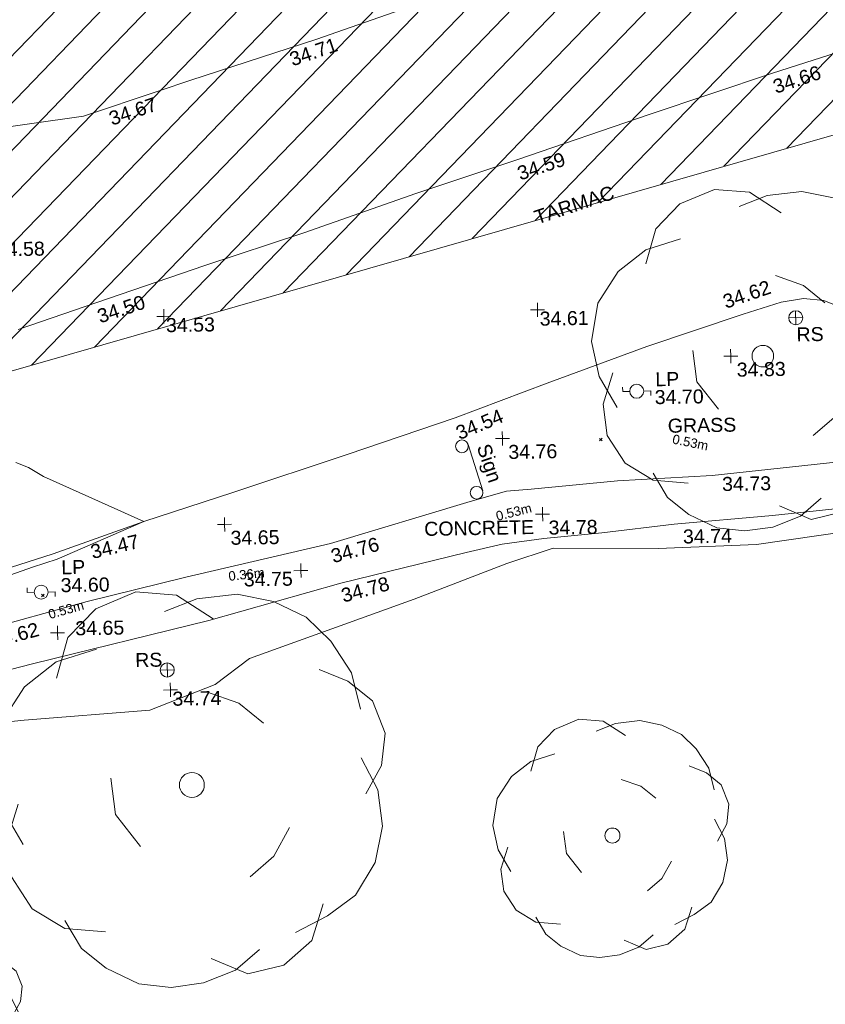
# Model space of a CAD drawing. Header units: millimetres. Extents: x -290717 to 520720, y -103372 to 287762.
# Tile 366 of 375: x 360209 to 381762, y 212553 to 238906. Entities that reach past the tile are written whole.
import ezdxf

# ---------------------------------------------------------------- set-up
doc = ezdxf.new("R2010")
doc.units = ezdxf.units.MM
for name, pattern in [('IMPORT-HIDDEN2 _3_', [4762.5, 3175, -1587.5]), ('IMPORT-UG_ELEC_QLB2 _2_', [2500, 1500, -300.0000000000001, 0, -50, 150, -300.0000000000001, 0, -200]), ('IMPORT-UG_ELEC_STREET LIGHTING_QLB2 _2_', [2700, 1500, -300.0000000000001, 0, -250, 150, -300.0000000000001, 0, -200])]:
    doc.linetypes.add(name, pattern=pattern)
for name, color, linetype, lineweight, true_color in [('00_TOPO_FENCE', 7, 'Continuous', 9, 0x3f7f4f), ('00_TOPO_FOOTPATH', 7, 'Continuous', 9, 0xa50000), ('00_TOPO_FURN_LAMP_POST', 7, 'Continuous', 9, 0x666666), ('00_TOPO_FURN_SIGN', 7, 'Continuous', 9, 0x666666), ('00_TOPO_LEVEL_SPOT', 7, 'Continuous', 9, 0x666666), ('00_TOPO_SERV_MH', 7, 'Continuous', 9, 0x666666), ('00_TOPO_TREE', 7, 'Continuous', 9, 0x666666), ('00_TOPO_VEGETATION', 7, 'Continuous', 9, 0x52a552), ('00_UAV_LEVEL_SPOT', 7, 'Continuous', 9, 0x666666), ('00_UAV_TRACK', 7, 'Continuous', 9, 0x666666), ('01_DTM_CONTOUR_MNR', 7, 'Continuous', 9, 0xa5a552), ('12333-PUM-2D-U-0001-C01 - Rev2_REVIT IMPORT_dwg', 7, 'Continuous', 9, 0x767676), ('PUM-CHAMBER EXTENTS', 6, 'IMPORT-HIDDEN2 _3_', 9, 0xff00ff), ('PUM-ELECTRIC-QLB2', 1, 'IMPORT-UG_ELEC_QLB2 _2_', 9, 0xff0000), ('PUM-UNABLE TO SURVEY', 190, 'Continuous', 9, 0x7f00ff)]:
    doc.layers.add(name, color=color, linetype=linetype, lineweight=lineweight, true_color=true_color)
for name, color, linetype, lineweight in [('00_TOPO_ROAD_EDGE', 7, 'Continuous', 9), ('00_TOPO_SURVEY_TEXT', 7, 'Continuous', 9), ('GEN-TEXT', 7, 'Continuous', 9)]:
    doc.layers.add(name, color=color, linetype=linetype, lineweight=lineweight)
doc.styles.add('Arial_1', font='arial.ttf', dxfattribs={"height": 250})
doc.styles.add('Swis721 Lt BT_2', font='swissl.ttf', dxfattribs={"height": 375})

# ---------------------------------------------------------------- blocks, each defined once
blk = doc.blocks.new('12333-PUM-2D-U-0001-C01 - Rev2_REVIT IMPORT_dwg_CONIFEROUS_TREE_2-2077542-Site Location Plan Existing')
at = {"layer": '00_TOPO_TREE', "color": 254, "true_color": 0xcccccc, "flags": 128}
for points in [[(534282922.633506, 725781177.8180636), (534283202.9121973, 725782112.0803677), (534283856.8958099, 725782766.0639803), (534284791.1581139, 725783139.7689018), (534285725.4204177, 725783046.3426714), (534286566.2564913, 725782485.7852892)], [(534285445.1417267, 725782672.6377499), (534286192.5515697, 725782952.9164411), (534287126.8138737, 725783046.3426714), (534287967.6499473, 725782859.4902108), (534288715.0597903, 725782485.7852892), (534289275.6171726, 725781925.2279067), (534289742.7483246, 725781177.8180636), (534289929.6007854, 725780336.9819901)], [(534282081.7974325, 725777347.3426176), (534281614.6662806, 725778188.178691), (534281427.8138196, 725779122.440995), (534281614.6662806, 725780150.1295294), (534282175.2236629, 725780990.9656028), (534282922.633506, 725781551.5229851), (534283856.8958099, 725781831.8016764)], [(534288995.3384815, 725781271.244294), (534289649.3220943, 725780990.9656028), (534290209.8794766, 725780523.8344511), (534290490.1581677, 725779776.4246078), (534290396.7319373, 725779029.0147647), (534290023.0270159, 725778375.0311518)], [(534286379.4040306, 725780804.1131421), (534287126.8138737, 725780523.8344511), (534287687.371256, 725780056.7032989)], [(534289929.6007854, 725779215.8672254), (534290303.305707, 725778468.4573824), (534290396.7319373, 725777627.6213087), (534290209.8794766, 725776786.785235), (534289742.7483246, 725776039.3753921), (534289088.7647119, 725775572.2442402), (534288341.3548686, 725775198.5393184)], [(534284791.1581139, 725777253.9163872), (534284230.6007316, 725778001.3262304), (534284137.174501, 725778842.1623038)], [(534283950.3220403, 725775291.965549), (534283016.0597364, 725775385.3917794), (534282268.6498933, 725775852.5229313), (534281801.5187413, 725776599.9327744), (534281708.092511, 725777440.768848), (534281988.3712021, 725778281.6049215)], [(534288247.9286383, 725777627.6213087), (534287874.2237169, 725776973.6376961), (534287313.6663345, 725776506.506544)], [(534288995.3384815, 725775852.5229313), (534288715.0597903, 725775011.6868577), (534288061.0761777, 725774451.1294755), (534287220.240104, 725774264.2770147), (534286379.4040306, 725774637.9819361)], [(534287500.5187952, 725774824.8343971), (534286939.9614129, 725774357.703245), (534286192.5515697, 725774077.4245538), (534285445.1417267, 725773983.9983233), (534284697.7318836, 725774077.4245538), (534283950.3220403, 725774451.1294755), (534283389.764658, 725774918.2606273), (534283016.0597364, 725775572.2442402)]]:
    blk.add_lwpolyline(points, dxfattribs=at)
at = {"layer": '00_TOPO_TREE', "color": 254, "true_color": 0xcccccc}
blk.add_circle((534286005.699109, 725778655.3098431), 288.2101057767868, dxfattribs=at)
blk = doc.blocks.new('12333-PUM-2D-U-0001-C01 - Rev2_REVIT IMPORT_dwg_CONIFEROUS_TREE_2-2077557-Site Location Plan Existing')
at = {"layer": '00_TOPO_TREE', "color": 254, "true_color": 0xcccccc, "flags": 128}
for points in [[(534261801.1706255, 725762895.5846657), (534261952.9271798, 725763401.4398462), (534262307.025806, 725763755.5384724), (534262812.8809865, 725763957.8805445), (534263318.7361668, 725763907.2950264), (534263774.0058293, 725763603.7819183)], [(534263166.9796127, 725763704.9529544), (534263571.663757, 725763856.7095085), (534264077.5189375, 725763907.2950264), (534264532.7885999, 725763806.1239905), (534264937.4727442, 725763603.7819183), (534265240.9858525, 725763300.26881), (534265493.9134428, 725762895.5846657), (534265595.0844788, 725762440.3150033)], [(534261345.9009632, 725760821.5784259), (534261092.973373, 725761276.8480884), (534260991.8023369, 725761782.7032688), (534261092.973373, 725762339.1439673), (534261396.4864812, 725762794.4136295), (534261801.1706255, 725763097.9267379), (534262307.025806, 725763249.683292)], [(534265089.2292984, 725762946.1701838), (534265443.3279246, 725762794.4136295), (534265746.8410329, 725762541.4860395), (534265898.5975869, 725762136.801895), (534265848.012069, 725761732.1177508), (534265645.6699969, 725761378.0191244)], [(534263672.8347932, 725762693.2425936), (534264077.5189375, 725762541.4860395), (534264381.0320458, 725762288.5584493)], [(534265595.0844788, 725761833.2887869), (534265797.4265509, 725761428.6046426), (534265848.012069, 725760973.33498), (534265746.8410329, 725760518.0653176), (534265493.9134428, 725760113.3811734), (534265139.8148165, 725759860.4535831), (534264735.130672, 725759658.111511)], [(534262812.8809865, 725760770.9929079), (534262509.3678783, 725761175.6770523), (534262458.7823601, 725761630.9467146)], [(534262357.6113241, 725759708.697029), (534261851.7561435, 725759759.2825471), (534261447.0719992, 725760012.2101374), (534261194.1444091, 725760416.8942817), (534261143.5588911, 725760872.1639441), (534261295.3154451, 725761327.4336064)], [(534264684.545154, 725760973.33498), (534264482.2030818, 725760619.2363539), (534264178.6899736, 725760366.3087635)], [(534265089.2292984, 725760012.2101374), (534264937.4727442, 725759556.9404749), (534264583.3741179, 725759253.4273666), (534264128.1044555, 725759152.2563306), (534263672.8347932, 725759354.5984027)], [(534264279.8610097, 725759455.7694389), (534263976.3479015, 725759202.8418487), (534263571.663757, 725759051.0852945), (534263166.9796127, 725759000.4997764), (534262762.2954684, 725759051.0852945), (534262357.6113241, 725759253.4273666), (534262054.0982158, 725759506.3549569), (534261851.7561435, 725759860.4535831)]]:
    blk.add_lwpolyline(points, dxfattribs=at)
at = {"layer": '00_TOPO_TREE', "color": 254, "true_color": 0xcccccc}
blk.add_circle((534263470.492721, 725761529.7756785), 156.0510088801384, dxfattribs=at)
blk = doc.blocks.new('12333-PUM-2D-U-0001-C01 - Rev2_REVIT IMPORT_dwg_CONIFEROUS_TREE_2-2077558-Site Location Plan Existing')
at = {"layer": '00_TOPO_TREE', "color": 254, "true_color": 0xcccccc, "flags": 128}
for points in [[(534279606.9305089, 725767656.4049466), (534279802.5196157, 725768308.3686354), (534280258.8941978, 725768764.7432175), (534280910.8578867, 725769025.528693), (534281562.8215754, 725768960.3323241), (534282149.5888954, 725768569.1541108)], [(534281367.2324688, 725768699.5468487), (534281888.8034198, 725768895.1359553), (534282540.7671087, 725768960.3323241), (534283127.5344287, 725768829.9395863), (534283649.1053798, 725768569.1541108), (534284040.2835931, 725768177.9758976), (534284366.2654375, 725767656.4049466), (534284496.6581752, 725767069.6376264)], [(534279020.1631891, 725764983.3538222), (534278694.1813446, 725765570.1211421), (534278563.7886066, 725766222.084831), (534278694.1813446, 725766939.2448888), (534279085.3595579, 725767526.0122086), (534279606.9305089, 725767917.1904218), (534280258.8941978, 725768112.7795287)], [(534283844.6944866, 725767721.6013154), (534284301.0690687, 725767526.0122086), (534284692.247282, 725767200.0303643), (534284887.8363885, 725766678.459413), (534284822.6400197, 725766156.8884622), (534284561.8545443, 725765700.5138798)], [(534282019.1961577, 725767395.619471), (534282540.7671087, 725767200.0303643), (534282931.945322, 725766874.04852)], [(534284496.6581752, 725766287.2811998), (534284757.4436508, 725765765.7102488), (534284822.6400197, 725765178.9429288), (534284692.247282, 725764592.1756089), (534284366.2654375, 725764070.6046578), (534283909.8908554, 725763744.6228135), (534283388.3199041, 725763483.8373377)], [(534280910.8578867, 725764918.1574532), (534280519.6796734, 725765439.7284044), (534280454.4833043, 725766026.4957243)], [(534280324.0905667, 725763549.0337068), (534279672.1268778, 725763614.2300756), (534279150.5559267, 725763940.2119201), (534278824.5740823, 725764461.782871), (534278759.3777134, 725765048.550191), (534278954.96682, 725765635.317511)], [(534283323.1235353, 725765178.9429288), (534283062.3380599, 725764722.5683467), (534282671.1598464, 725764396.5865022)], [(534283844.6944866, 725763940.2119201), (534283649.1053798, 725763353.4446001), (534283192.7307976, 725762962.2663867), (534282605.9634776, 725762831.873649), (534282019.1961577, 725763092.6591244)], [(534282801.5525844, 725763223.0518624), (534282410.3743711, 725762897.0700179), (534281888.8034198, 725762701.4809111), (534281367.2324688, 725762636.2845423), (534280845.6615179, 725762701.4809111), (534280324.0905667, 725762962.2663867), (534279932.9123534, 725763288.2482312), (534279672.1268778, 725763744.6228135)]]:
    blk.add_lwpolyline(points, dxfattribs=at)
at = {"layer": '00_TOPO_TREE', "color": 254, "true_color": 0xcccccc}
blk.add_circle((534281758.4106821, 725765896.1029867), 201.1239487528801, dxfattribs=at)
blk = doc.blocks.new('12333-PUM-2D-U-0001-C01 - Rev2_REVIT IMPORT_dwg_CONIFEROUS_TREE_2-2077559-Site Location Plan Existing')
at = {"layer": '00_TOPO_TREE', "color": 254, "true_color": 0xcccccc, "flags": 128}
for points in [[(534266961.6636295, 725770368.1302643), (534267286.15583, 725771449.7709321), (534268043.3042975, 725772206.9193997), (534269124.9449654, 725772639.5756667), (534270206.5856332, 725772531.4115999), (534271180.0622343, 725771882.4271992)], [(534269882.093433, 725772098.755333), (534270747.4059672, 725772423.2475332), (534271829.0466351, 725772531.4115999), (534272802.5232363, 725772315.0834664), (534273667.8357705, 725771882.4271992), (534274316.8201712, 725771233.4427984), (534274857.6405052, 725770368.1302643), (534275073.9686387, 725769394.6536629)], [(534265988.1870286, 725765933.4035258), (534265447.3666946, 725766906.8801268), (534265231.0385609, 725767988.5207947), (534265447.3666946, 725769178.3255295), (534266096.3510953, 725770151.8021306), (534266961.6636295, 725770800.7865312), (534268043.3042975, 725771125.2787317)], [(534273992.3279711, 725770476.294331), (534274749.4764385, 725770151.8021306), (534275398.4608392, 725769610.9817967), (534275722.9530395, 725768745.6692623), (534275614.7889727, 725767880.3567281), (534275182.1327057, 725767123.2082603)], [(534270963.7341008, 725769935.473997), (534271829.0466351, 725769610.9817967), (534272478.0310358, 725769070.1614628)], [(534275073.9686387, 725768096.6848614), (534275506.624906, 725767231.3723274), (534275614.7889727, 725766257.8957262), (534275398.4608392, 725765284.419125), (534274857.6405052, 725764419.1065907), (534274100.4920377, 725763878.2862568), (534273235.1795034, 725763445.6299895)], [(534269124.9449654, 725765825.2394589), (534268475.9605647, 725766690.5519934), (534268367.7964977, 725767664.0285944)], [(534268151.4683642, 725763553.7940564), (534267069.8276963, 725763661.9581232), (534266204.5151621, 725764202.7784572), (534265663.694828, 725765068.0909914), (534265555.5307613, 725766041.5675925), (534265880.0229616, 725767015.0441936)], [(534273127.0154365, 725766257.8957262), (534272694.3591696, 725765500.7472588), (534272045.3747686, 725764959.9269247)], [(534273992.3279711, 725764202.7784572), (534273667.8357705, 725763229.301856), (534272910.6873031, 725762580.3174552), (534271937.2107019, 725762363.9893218), (534270963.7341008, 725762796.6455888)], [(534272261.7029023, 725763012.9737225), (534271612.7185016, 725762472.1533885), (534270747.4059672, 725762147.6611881), (534269882.093433, 725762039.4971212), (534269016.7808987, 725762147.6611881), (534268151.4683642, 725762580.3174552), (534267502.4839635, 725763121.1377892), (534267069.8276963, 725763878.2862568)]]:
    blk.add_lwpolyline(points, dxfattribs=at)
at = {"layer": '00_TOPO_TREE', "color": 254, "true_color": 0xcccccc}
blk.add_circle((534270531.0778337, 725767447.7004608), 333.6747828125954, dxfattribs=at)
blk = doc.blocks.new('12333-PUM-2D-U-0001-C01 - Rev2_REVIT IMPORT_dwg_MSL_Lamp_Post_SYM-2077199-Site Location Plan Existing')
at = {"layer": '00_TOPO_FURN_LAMP_POST', "color": 254, "true_color": 0xcccccc, "flags": 128}
for points in [[(-500.1060478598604, 0), (-1000.212095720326, 0), (-1000.212095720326, 316.7338303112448)], [(500.1060478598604, 0), (1000.21209571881, 0), (1000.21209571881, -316.7338303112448)]]:
    blk.add_lwpolyline(points, dxfattribs=at)
at = {"layer": '00_TOPO_FURN_LAMP_POST', "color": 254, "true_color": 0xcccccc}
blk.add_circle((0, 0), 500.1060478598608, dxfattribs=at)
blk = doc.blocks.new('12333-PUM-2D-U-0001-C01 - Rev2_REVIT IMPORT_dwg_MSL_RoadSign_SYM-2077193-Site Location Plan Existing')
at = {"layer": '00_TOPO_FURN_SIGN', "color": 254, "true_color": 0xcccccc}
for p, q in [((-500.2287617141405, 0), (499.7712382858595, 0)), ((-0.2287617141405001, -500.0000000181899), (-0.2287617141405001, 499.9999999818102))]:
    blk.add_line(p, q, dxfattribs=at)
blk.add_circle((-0.2287617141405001, 0), 500.0000000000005, dxfattribs=at)
blk = doc.blocks.new('12333-PUM-2D-U-0001-C01 - Rev2_REVIT IMPORT_dwg_MM-2077200-Site Location Plan Existing')
at = {"layer": '00_TOPO_LEVEL_SPOT', "color": 254, "true_color": 0xcccccc, "flags": 128}
for points in [[(0, -500.0000000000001), (0, 0), (-500.0000000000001, 0)], [(500.0000000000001, 0), (0, 0), (0, 500.0000000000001)]]:
    blk.add_lwpolyline(points, dxfattribs=at)
blk = doc.blocks.new('12333-PUM-2D-U-0001-C01 - Rev2_REVIT IMPORT_dwg_MSL_Sign_SYM-2077194-Site Location Plan Existing')
at = {"layer": '00_TOPO_FURN_SIGN', "color": 254, "true_color": 0xcccccc}
blk.add_line((1862.281444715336, 0), (-1862.281444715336, 0), dxfattribs=at)
for centre, radius in [((-1862.281444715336, -488.8448533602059), 488.8448533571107), ((1862.281444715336, -488.8448533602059), 488.8448533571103)]:
    blk.add_circle(centre, radius, dxfattribs=at)
blk = doc.blocks.new('12333-PUM-2D-U-0001-C01 - Rev2_REVIT IMPORT_dwg_UAV-2077255-Site Location Plan Existing')
at = {"layer": '00_UAV_LEVEL_SPOT', "color": 254, "true_color": 0xcccccc, "flags": 128}
for points in [[(0, -500.0000000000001), (0, 0), (-500.0000000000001, 0)], [(500.0000000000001, 0), (0, 0), (0, 500.0000000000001)]]:
    blk.add_lwpolyline(points, dxfattribs=at)
blk = doc.blocks.new('12333-PUM-2D-U-0001-C01 - Rev2_REVIT IMPORT_dwg_MGS62954_T2_Galway_ITM_3d_Rev1-2077680-Site Location Plan Existing')
at = {"layer": '00_TOPO_FENCE', "color": 254, "true_color": 0xcccccc, "flags": 128}
blk.add_lwpolyline([(534266101.5531028, 725779715.6278694), (534268210.3965186, 725780397.2926203), (534271122.7142047, 725781339.5459033), (534273788.3399823, 725782165.578988), (534276798.8207607, 725783169.6572479), (534279514.0080751, 725784024.3359522), (534283074.164738, 725785174.5487269), (534286393.9137111, 725786227.1373384), (534289679.3449411, 725787210.3340458), (534293186.4064785, 725788311.2035806), (534294816.219094, 725788807.2742302), (534295495.1616126, 725789034.2959155), (534295830.8497308, 725789291.8642383), (534297217.8645351, 725790329.9378955), (534297832.2971241, 725791200.6617758), (534298876.846711, 725792709.6810789), (534299908.2229397, 725794197.8288555), (534300279.2705071, 725794700.0248502), (534301684.4236245, 725794963.8720913)], dxfattribs=at)
at = {"layer": '00_TOPO_FOOTPATH', "color": 254, "true_color": 0xcccccc, "flags": 128}
for points in [[(534264897.1329138, 725771649.674468), (534267817.2059668, 725772406.1338878), (534270467.5604428, 725773008.341841), (534274352.3472974, 725773842.2475578), (534278107.1657357, 725774903.512391), (534279086.8672294, 725775157.3668052), (534279745.355538, 725775205.4472164), (534282055.142529, 725775382.1677945), (534284594.9692725, 725775488.5218084), (534287985.1598628, 725775787.0357575), (534290846.1384773, 725776113.0703427), (534292549.3524148, 725776429.684129)], [(534263121.5629988, 725769993.3321227), (534266324.103965, 725770760.071322), (534271063.1937295, 725771843.0026803), (534274606.5304455, 725772781.1096269), (534277974.8804097, 725773543.1541663), (534278943.5975604, 725773745.1135523), (534280058.3772041, 725773878.0626565), (534281612.0411852, 725774004.0199075), (534283553.6966905, 725774197.7020274), (534286191.7611834, 725774389.6866922), (534289700.719066, 725774702.5968769), (534291770.2998102, 725774946.1746608), (534293137.7146834, 725775068.3296652)]]:
    blk.add_lwpolyline(points, dxfattribs=at)
at = {"layer": '00_TOPO_ROAD_EDGE', "color": 254, "true_color": 0xcccccc, "flags": 128}
blk.add_lwpolyline([(534265558.8426977, 725773283.1146075), (534266930.3170608, 725773697.0425295), (534269372.9940545, 725774517.0272152), (534271765.9570447, 725775254.7674221), (534274841.759674, 725776220.2485496), (534277741.5268162, 725777143.4969516), (534280226.3856249, 725778030.0055118), (534282909.6512927, 725778968.3184937), (534285496.253638, 725779791.2554157), (534286523.4651614, 725780088.3923227), (534287117.5417449, 725780178.6357782), (534287658.9646832, 725780114.4952925), (534288035.4546387, 725779957.1277434)], dxfattribs=at)
at = {"layer": '00_TOPO_VEGETATION', "color": 254, "true_color": 0xcccccc, "flags": 128}
blk.add_lwpolyline([(534297487.8549675, 725760106.7636003), (534297804.6353824, 725761442.2167597), (534297910.7562999, 725762428.7291965), (534297658.0713825, 725763309.6833917), (534296528.4362803, 725765056.1078361), (534295394.5968618, 725767094.5456265), (534294396.4093101, 725768536.4746294), (534293085.9787994, 725770574.5606006), (534292078.0238906, 725772761.9743853), (534291547.8933019, 725773810.9074719), (534291098.9974094, 725774141.006477), (534290791.1764703, 725774371.1532617), (534290430.8433282, 725774484.5843245), (534288287.0958166, 725773937.6969005), (534285749.2630807, 725773621.7273227), (534283114.7967036, 725773553.2212757), (534280308.9492201, 725773615.5453587), (534279059.6001207, 725773227.1092721), (534276563.5615096, 725772312.0269701), (534272130.9977509, 725770800.9503778), (534271205.0926743, 725770121.1217312), (534269441.8655874, 725769464.626657), (534266077.8136277, 725769259.8477957), (534263395.1662715, 725769026.5524324)], dxfattribs=at)
at = {"layer": '00_UAV_TRACK', "color": 254, "true_color": 0xcccccc, "flags": 128}
blk.add_lwpolyline([(534278202.021, 725788665.4535002), (534274757.2256217, 725787520.0720133), (534274220.021, 725787341.4534999), (534270831.021, 725786308.4535003), (534269981.9259839, 725786039.3285748), (534267941.0210001, 725785392.4535003), (534265103.5852935, 725785043.8023375)], dxfattribs=at)
at = {"layer": '01_DTM_CONTOUR_MNR', "color": 254, "true_color": 0xcccccc, "flags": 128}
blk.add_lwpolyline([(534265472.1035106, 725773054.5263966), (534266371.8938308, 725773347.6954806), (534267031.3531309, 725773553.0949004), (534269370.0000001, 725774520.0000001), (534266709.4059772, 725775773.5838145), (534266312.2251985, 725776016.0347903), (534265969.4487734, 725776160.1796023)], dxfattribs=at)
for name in ['12333-PUM-2D-U-0001-C01 - Rev2_REVIT IMPORT_dwg_CONIFEROUS_TREE_2-2077542-Site Location Plan Existing', '12333-PUM-2D-U-0001-C01 - Rev2_REVIT IMPORT_dwg_CONIFEROUS_TREE_2-2077559-Site Location Plan Existing', '12333-PUM-2D-U-0001-C01 - Rev2_REVIT IMPORT_dwg_CONIFEROUS_TREE_2-2077558-Site Location Plan Existing', '12333-PUM-2D-U-0001-C01 - Rev2_REVIT IMPORT_dwg_CONIFEROUS_TREE_2-2077557-Site Location Plan Existing']:
    blk.add_blockref(name, (0, 0))
at = {"xscale": 0.375, "yscale": 0.375, "zscale": 0.375}
for name, p in [('12333-PUM-2D-U-0001-C01 - Rev2_REVIT IMPORT_dwg_UAV-2077255-Site Location Plan Existing', (534270000.0000001, 725780000)), ('12333-PUM-2D-U-0001-C01 - Rev2_REVIT IMPORT_dwg_UAV-2077255-Site Location Plan Existing', (534280000, 725780000)), ('12333-PUM-2D-U-0001-C01 - Rev2_REVIT IMPORT_dwg_MSL_RoadSign_SYM-2077193-Site Location Plan Existing', (534286904.1983503, 725779666.9162074)), ('12333-PUM-2D-U-0001-C01 - Rev2_REVIT IMPORT_dwg_MM-2077200-Site Location Plan Existing', (534285146.430324, 725778669.3652518)), ('12333-PUM-2D-U-0001-C01 - Rev2_REVIT IMPORT_dwg_MSL_Lamp_Post_SYM-2077199-Site Location Plan Existing', (534282614.2014264, 725777775.032086)), ('12333-PUM-2D-U-0001-C01 - Rev2_REVIT IMPORT_dwg_MM-2077200-Site Location Plan Existing', (534278999.0487814, 725776573.5118692)), ('12333-PUM-2D-U-0001-C01 - Rev2_REVIT IMPORT_dwg_MM-2077200-Site Location Plan Existing', (534271527.9726651, 725774404.5056607)), ('12333-PUM-2D-U-0001-C01 - Rev2_REVIT IMPORT_dwg_MM-2077200-Site Location Plan Existing', (534280040.0000001, 725774530.0000001)), ('12333-PUM-2D-U-0001-C01 - Rev2_REVIT IMPORT_dwg_MM-2077200-Site Location Plan Existing', (534273550.0000001, 725773130.0000001)), ('12333-PUM-2D-U-0001-C01 - Rev2_REVIT IMPORT_dwg_MSL_Lamp_Post_SYM-2077199-Site Location Plan Existing', (534266591.1281247, 725772676.1299187)), ('12333-PUM-2D-U-0001-C01 - Rev2_REVIT IMPORT_dwg_MM-2077200-Site Location Plan Existing', (534267010.0000001, 725771580.0000002)), ('12333-PUM-2D-U-0001-C01 - Rev2_REVIT IMPORT_dwg_MSL_RoadSign_SYM-2077193-Site Location Plan Existing', (534269927.1385634, 725770534.0707475)), ('12333-PUM-2D-U-0001-C01 - Rev2_REVIT IMPORT_dwg_UAV-2077255-Site Location Plan Existing', (534270000.0000001, 725770000.0000001))]:
    blk.add_blockref(name, p, dxfattribs=at)
at = {"xscale": 0.35, "yscale": 0.35, "zscale": 0.35, "rotation": 286.5497819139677}
blk.add_blockref('12333-PUM-2D-U-0001-C01 - Rev2_REVIT IMPORT_dwg_MSL_Sign_SYM-2077194-Site Location Plan Existing', (534278262.6011432, 725775806.9295105), dxfattribs=at)
at = {"layer": '00_TOPO_FENCE', "color": 251, "true_color": 0x666666, "char_height": 375, "width": 1495.902363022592, "attachment_point": 1, "rotation": 17.415457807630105, "line_spacing_factor": 1.005061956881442, "style": 'Swis721 Lt BT_2'}
for s, insert in [('34.66', (534286364.7709038, 725786026.6917014)), ('34.59', (534279484.7246869, 725783824.337208)), ('34.50', (534268181.1947077, 725780196.8800313))]:
    blk.add_mtext(s, dxfattribs=dict(at, insert=insert))
at = {"layer": '00_TOPO_FOOTPATH', "color": 251, "true_color": 0x666666, "char_height": 375, "width": 1495.902363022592, "attachment_point": 1, "line_spacing_factor": 1.005061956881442, "style": 'Swis721 Lt BT_2'}
for s, insert in [('34.73', (534284854.4581703, 725775439.274703)), ('34.74', (534283783.5022106, 725774052.1496418))]:
    blk.add_mtext(s, dxfattribs=dict(at, insert=insert))
for s, insert, rotation in [('34.76', (534274323.9755611, 725773677.0442836), 14.322285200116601), ('34.78', (534274578.0809333, 725772616.1882815), 14.322285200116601), ('34.62', (534265183.6697378, 725771564.2553226), 13.78441139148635)]:
    blk.add_mtext(s, dxfattribs=dict(at, insert=insert, rotation=rotation))
at = {"layer": '00_TOPO_FURN_LAMP_POST', "char_height": 375, "attachment_point": 1, "line_spacing_factor": 1.005061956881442, "style": 'Swis721 Lt BT_2'}
for s, insert, width in [('LP', (534283117.7467789, 725778273.4341547), 707.5855621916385), ('34.70', (534283092.9755869, 725777794.978775), 1495.902363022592), ('LP', (534267138.5977004, 725773518.6321654), 707.5855621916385), ('34.60', (534267113.8265083, 725773040.1767858), 1495.902363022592)]:
    blk.add_mtext(s, dxfattribs=dict(at, insert=insert, width=width))
at = {"layer": '00_TOPO_FURN_SIGN', "char_height": 375, "width": 783.5679044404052, "attachment_point": 1, "line_spacing_factor": 1.005061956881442, "style": 'Swis721 Lt BT_2'}
for insert in [(534286914.9773563, 725779407.2830074), (534269073.3619832, 725771001.5714848)]:
    blk.add_mtext('RS', dxfattribs=dict(at, insert=insert))
at = {"layer": '00_TOPO_FURN_SIGN', "insert": (534278663.6316468, 725776475.2105452), "char_height": 375, "width": 1206.219683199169, "attachment_point": 1, "rotation": 287.57308119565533, "line_spacing_factor": 1.005061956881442, "style": 'Swis721 Lt BT_2'}
blk.add_mtext('Sign', dxfattribs=at)
at = {"layer": '00_TOPO_LEVEL_SPOT', "char_height": 375, "width": 1495.902363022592, "attachment_point": 1, "line_spacing_factor": 1.005061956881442, "style": 'Swis721 Lt BT_2'}
for s, insert in [('34.83', (534285299.2269377, 725778492.4039226)), ('34.76', (534279151.8269378, 725776396.5039227)), ('34.65', (534271680.8269379, 725774227.5039225)), ('34.78', (534280192.8269378, 725774353.0039226)), ('34.75', (534272016.3404368, 725773108.2640241)), ('34.65', (534267485.1141086, 725771878.8821476))]:
    blk.add_mtext(s, dxfattribs=dict(at, insert=insert))
at = {"layer": '00_TOPO_ROAD_EDGE', "color": 251, "true_color": 0x666666, "char_height": 375, "width": 1495.902363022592, "attachment_point": 1, "line_spacing_factor": 1.005061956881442, "style": 'Swis721 Lt BT_2'}
for s, insert, rotation in [('34.62', (534284923.3545443, 725780294.9784383), 17.8180295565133), ('34.54', (534277714.0913152, 725776897.0808703), 21.453474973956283), ('34.47', (534267899.5964001, 725773905.9911461), 12.333282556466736)]:
    blk.add_mtext(s, dxfattribs=dict(at, insert=insert, rotation=rotation))
at = {"layer": '00_TOPO_SERV_MH', "insert": (534264720.945186, 725782056.4296079), "char_height": 375, "width": 2440.932744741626, "attachment_point": 1, "line_spacing_factor": 1.005061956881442, "style": 'Swis721 Lt BT_2'}
blk.add_mtext('CL:34.58', dxfattribs=at)
at = {"layer": '00_TOPO_SURVEY_TEXT', "color": 251, "true_color": 0x666666, "insert": (534279918.4131157, 725782639.8657755), "char_height": 375, "width": 2450.430537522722, "attachment_point": 1, "rotation": 17.415457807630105, "line_spacing_factor": 1.005061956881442, "style": 'Swis721 Lt BT_2'}
blk.add_mtext('TARMAC', dxfattribs=at)
at = {"layer": '00_TOPO_SURVEY_TEXT', "color": 251, "true_color": 0x666666, "char_height": 375, "attachment_point": 1, "line_spacing_factor": 1.005061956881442, "style": 'Swis721 Lt BT_2'}
for s, insert, width in [('GRASS', (534283428.6, 725777023.1296078), 2018.280965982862), ('CONCRETE', (534276865.3308698, 725774376.7267534), 3286.236302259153)]:
    blk.add_mtext(s, dxfattribs=dict(at, insert=insert, width=width))
at = {"layer": '00_UAV_LEVEL_SPOT', "char_height": 375, "width": 1495.902363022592, "attachment_point": 1, "line_spacing_factor": 1.005061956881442, "style": 'Swis721 Lt BT_2'}
for s, insert in [('34.53', (534270051.8765643, 725779949.1441548)), ('34.61', (534280051.8765643, 725779949.1441548)), ('34.74', (534270051.8765643, 725769949.1441547))]:
    blk.add_mtext(s, dxfattribs=dict(at, insert=insert))
at = {"layer": '00_UAV_TRACK', "char_height": 375, "width": 1495.902363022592, "attachment_point": 1, "line_spacing_factor": 1.005061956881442, "style": 'Swis721 Lt BT_2'}
for s, insert, rotation in [('34.71', (534273445.153535, 725786985.2967346), 17.767000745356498), ('34.67', (534268587.7563135, 725785482.6718212), 17.58627308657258)]:
    blk.add_mtext(s, dxfattribs=dict(at, insert=insert, rotation=rotation))
blk = doc.blocks.new('12333-PUM-2D-U-0001-C01 - Rev2_REVIT IMPORT_dwg-1620468-Site Location Plan Existing')
at = {"layer": 'PUM-CHAMBER EXTENTS', "true_color": 0xfff4d4}
h = blk.add_hatch(dxfattribs=at)
h.set_pattern_fill('FP_14', style=0, pattern_type=2)
h.set_pattern_definition([(45, (-533641079.65, -725615854.3560001), (-618.7184335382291, 618.7184335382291), [])])
h.paths.add_polyline_path([(548820.3501529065, 143595.6438214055), (598554.7265481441, 155705.0015586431), (665880.350152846, 173780.643821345), (683590.8699340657, 180379.6662089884), (684126.292145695, 185226.5029211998), (699646.6566527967, 190872.8378213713), (682988.0270851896, 214267.7933273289), (606098.2658213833, 215609.9091025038), (611594.7356529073, 198837.6438862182), (620808.8827925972, 194892.6093451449), (622809.8820558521, 181730.4029184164), (546425.3200724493, 167969.8622055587), (546575.8377649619, 166438.0438213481), (546752.1501529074, 166438.0438213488), (546742.8316869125, 165904.1892620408), (546628.8411191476, 165898.6287465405), (546695.6373264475, 165218.8438213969), (546866.4501528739, 165218.8438214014), (546857.1396212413, 164685.44382141), (546748.0496345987, 164685.443821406), (546816.1401362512, 163992.4868641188), (546980.7501529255, 163999.6438213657), (547018.8501528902, 163466.243821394), (546868.4915593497, 163459.7064912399), (546935.2364494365, 162780.4438213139), (547056.9501529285, 162780.4438213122), (547056.9501528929, 162323.2438213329), (546980.1612849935, 162323.2438213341), (547055.375663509, 161557.7871773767), (547133.1501528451, 161561.2438213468), (547171.2501528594, 161104.0438213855), (547100.264113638, 161100.9574718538), (547167.3480998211, 160418.2438213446), (547285.5501528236, 160418.2438213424), (547285.5501528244, 159884.8438213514), (547219.7604079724, 159884.8438213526), (547286.664106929, 159203.9649537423), (547399.8501529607, 159199.0438213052), (547361.7501529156, 158665.643821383), (547339.521844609, 158666.0318179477), (547526.6396990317, 156761.7336279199), (547552.250152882, 156760.6438213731), (547555.1797682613, 156471.2813760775), (547638.9409207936, 155618.8442227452), (547666.5501528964, 155617.6438213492), (547669.1799035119, 155311.102130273), (547744.1895742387, 154547.7287972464), (547818.950152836, 154550.8438213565), (547809.6327004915, 154017.0473340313), (547796.3901281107, 154016.4838203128), (547863.8113582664, 153330.3380382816), (547895.1501528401, 153331.6438213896), (547933.2501528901, 152798.2438213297), (547916.1638860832, 152797.5464226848), (547983.733439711, 152109.8911528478), (548047.5501528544, 152112.4438213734), (548085.6501528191, 151579.0438214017), (548036.0897145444, 151577.0614038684), (548096.0084987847, 150967.2680053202), (548123.7501529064, 150969.4438213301), (548161.850152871, 150436.0438213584), (548148.313419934, 150434.9608827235), (548720.0288377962, 144616.6137303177)])
h.paths.add_polyline_path([(507602.6006529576, 195456.4678212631), (521342.9320607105, 197371.1634294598), (539189.5091527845, 196672.9153214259), (560381.4725447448, 200828.819264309), (577694.2496529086, 209009.0883214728), (593968.6270046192, 215821.6327356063), (467149.496982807, 218035.2688842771), (468398.9507812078, 211588.5258330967), (490993.690740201, 198483.5081887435), (503467.5815323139, 197676.0129840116), (507337.4300206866, 195598.8028811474)])
at = {"layer": 'GEN-TEXT', "color": 253, "true_color": 0xaaaaaa}
for p, q in [((640513.9948137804, 160606.2884823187), (640584.7054918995, 160676.9991604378)), ((640584.7054918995, 160606.2884823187), (640513.9948137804, 160676.9991604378)), ((625519.403844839, 156700.1122069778), (625590.1145229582, 156770.822885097)), ((625590.1145229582, 156700.1122069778), (625519.403844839, 156770.822885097))]:
    blk.add_line(p, q, dxfattribs=at)
at = {"layer": 'PUM-UNABLE TO SURVEY', "color": 7, "true_color": 0xfff4d4, "flags": 128}
blk.add_lwpolyline([(548148.3134199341, 150434.9608827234), (548820.3501529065, 143595.6438214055), (598554.7265481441, 155705.0015586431), (665880.350152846, 173780.643821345), (683590.8699340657, 180379.6662089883), (684126.292145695, 185226.5029211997), (699646.6566527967, 190872.8378213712), (682988.0270851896, 214267.7933273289)], dxfattribs=at)
blk.add_blockref('12333-PUM-2D-U-0001-C01 - Rev2_REVIT IMPORT_dwg_MGS62954_T2_Galway_ITM_3d_Rev1-2077680-Site Location Plan Existing', (-533641079.6498471, -725615854.3561786))
at = {"layer": 'PUM-ELECTRIC-QLB2', "char_height": 250, "width": 1160.025439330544, "attachment_point": 2, "line_spacing_factor": 0.9417779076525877, "style": 'Arial_1'}
for s, insert, rotation in [('0.53m', (642975.0458238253, 160648.2885257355), 347.53465243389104), ('0.53m', (638161.1226115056, 158868.9898710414), 13.076090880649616), ('0.36m', (631000.6805303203, 157327.761947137), 5.003576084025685), ('0.53m', (626135.004024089, 156462.4346805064), 14.929144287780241)]:
    blk.add_mtext(s, dxfattribs=dict(at, insert=insert, rotation=rotation))

msp = doc.modelspace()

# ---------------------------------------------------------------- block references
at = {"layer": '12333-PUM-2D-U-0001-C01 - Rev2_REVIT IMPORT_dwg', "color": 254, "linetype": 'IMPORT-UG_ELEC_STREET LIGHTING_QLB2 _2_', "true_color": 0xffd4d4, "rotation": 0.9999999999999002}
msp.add_blockref('12333-PUM-2D-U-0001-C01 - Rev2_REVIT IMPORT_dwg-1620468-Site Location Plan Existing', (-261895.0770586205, 55869.5817132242), dxfattribs=at)

doc.saveas('drawing.dxf')
